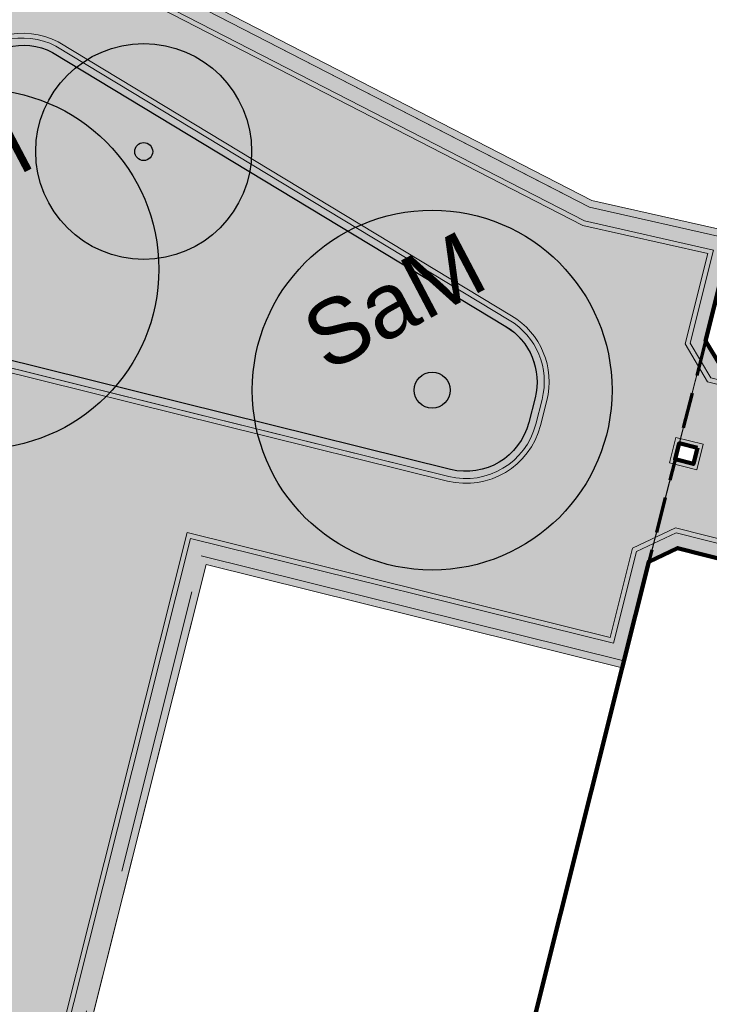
# Model space of a CAD drawing. Header units: metres. Extents: x 154038 to 155227, y 461678 to 462519.
# Tile 72 of 656: x 154363 to 154372, y 462056 to 462070. Entities that reach past the tile are written whole.
import ezdxf
from ezdxf.enums import TextEntityAlignment as Align

# ---------------------------------------------------------------- set-up
doc = ezdxf.new("R2010")
doc.units = ezdxf.units.M
doc.linetypes.add('DASHED', pattern=[0.75, 0.5, -0.25])
doc.linetypes.add('VH-OPSLUITBAND_100X200', pattern=[16, 8, -2, 4, -2])
for name, color, linetype, lineweight in [('B-GV-GR-BOOM-G', 82, 'Continuous', 25), ('B-GV-GR-BOOM-G2', 92, 'Continuous', 25), ('B-GV-GR-BOOM-S', 3, 'Continuous', 25), ('B-WE-OG-BEBOUWING-GV', 2, 'Continuous', 100), ('B-WE-OG-BEBOUWING_LUIFEL-GV', 7, 'DASHED', 70), ('N-GV-GR-BOOM-G', 200, 'Continuous', 25), ('N-GV-GR-BOOM-GV', 3, 'Continuous', 25), ('N-GV-GR-BOOM-S', 200, 'Continuous', 25), ('N-GV-GR-BOOM-T', 3, 'Continuous', 25), ('N-WE-VH-KANTOPSLUITING_OPSLUITBAND_100X200-G', 150, 'VH-OPSLUITBAND_100X200', 0), ('N-WE-VH-KANTVERHARDING_TROTTOIR-ROLLAAG-G', 62, 'Continuous', 18), ('N-WE-VH-KANTVERHARDING_TROTTOIR-STREKLAAG-G', 220, 'Continuous', 18), ('N-WE-VH-VERHARDING_STRAATBAKSTEEN-TROTTOIR-HV_DF-G', 2, 'Continuous', 18)]:
    doc.layers.add(name, color=color, linetype=linetype, lineweight=lineweight)
doc.layers.add('N-GV-GR-GROENVOORZIENING_plantvakStraat_LAAG-G', color=3, linetype='Continuous')
doc.layers.add('N-GV-GR-GROENVOORZIENING_plantvakStraat_LAAG-V', color=7, linetype='Continuous', true_color=0xcedc00)
for name, color, linetype, lineweight, true_color in [('N-WE-VH-KANTOPSLUITING_OPSLUITBAND_100X200-V', 7, 'Continuous', 5, 0xbbbcbc), ('N-WE-VH-VERHARDING_STRAATBAKSTEEN-TROTTOIR-HV_DF-V', 7, 'Continuous', 18, 0xd14124), ('N-WE-VH-VERHARDING_STRAATBAKSTEEN_Rijbaan-KV_DF-V', 7, 'Continuous', 18, 0xb33d26)]:
    doc.layers.add(name, color=color, linetype=linetype, lineweight=lineweight, true_color=true_color)
doc.styles.get("Standard").update_dxf_attribs({"font": 'arial.ttf'})

# ---------------------------------------------------------------- blocks, each defined once
blk = doc.blocks.new('*U338')
at = {"layer": 'B-GV-GR-BOOM-G', "color": 0}
blk.add_circle((-2.455635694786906e-11, 1.70530256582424e-11), 1.5, dxfattribs=at)
at = {"layer": 'B-GV-GR-BOOM-G2', "color": 0}
blk.add_circle((0, 0), 0.125, dxfattribs=at)
blk = doc.blocks.new('*U350')
at = {"layer": 'N-GV-GR-BOOM-G'}
blk.add_circle((-2.455635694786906e-11, 1.70530256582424e-11), 2.5, dxfattribs=at)
at = {"layer": 'N-GV-GR-BOOM-GV'}
blk.add_circle((0, 0), 0.25, dxfattribs=at)

msp = doc.modelspace()

# ---------------------------------------------------------------- hatches: boundary and pattern name
at = {"layer": 'N-GV-GR-GROENVOORZIENING_plantvakStraat_LAAG-V'}
h = msp.add_hatch(color=256, dxfattribs=at)
h.dxf.hatch_style = 1
edge = h.paths.add_edge_path()
edge.add_arc((154368.8666514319, 462064.4995511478), 0.8999999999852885, -14.289898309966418, 58.85174228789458, ccw=False)
edge.add_line((154369.7388047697, 462064.2774058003), (154369.6513363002, 462063.9340003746))
edge.add_arc((154368.7791829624, 462064.1561457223), 0.9000000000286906, 256.07808196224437, 345.7101016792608, ccw=False)
edge.add_line((154368.5626435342, 462063.2825836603), (154362.2845010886, 462064.8388158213))
edge.add_arc((154362.7416398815, 462066.6830023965), 1.899999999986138, 145.5746554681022, 256.07808195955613, ccw=False)
edge.add_line((154361.1743992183, 462067.75713307), (154361.8790913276, 462068.7853339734))
edge.add_arc((154362.6214684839, 462068.2765352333), 0.899999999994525, 62.780346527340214, 145.574655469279, ccw=False)
edge.add_line((154363.0331311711, 462069.0768688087), (154369.3321803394, 462065.2697997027))
at = {"layer": 'N-WE-VH-KANTOPSLUITING_OPSLUITBAND_100X200-V'}
h = msp.add_hatch(color=256, dxfattribs=at)
h.dxf.hatch_style = 1
h.paths.add_polyline_path([(154372.489, 462066.578), (154370.53, 462067.02), (154363.22, 462070.78), (154371.62, 462091.31), (154377.25, 462108.28), (154378.85, 462112.92), (154383.828, 462111.768), (154383.8523416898, 462111.8650096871), (154378.7848172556, 462113.0377272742), (154377.1552716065, 462108.3120448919), (154371.5261586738, 462091.3447186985), (154363.0927274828, 462070.7330112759), (154370.4955765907, 462066.9252530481), (154372.4669907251, 462066.480452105)])
h = msp.add_hatch(color=256, dxfattribs=at)
h.dxf.hatch_style = 1
edge = h.paths.add_edge_path(flags=16)
edge.add_arc((154368.7791829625, 462064.1561457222), 0.9000000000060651, 256.0780819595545, 345.7101016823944)
edge.add_line((154369.6513363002, 462063.9340003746), (154369.7393502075, 462064.2795472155))
edge.add_arc((154368.8731200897, 462064.5022084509), 0.8943895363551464, 345.5844168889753, 419.1183396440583)
edge.add_line((154369.3321803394, 462065.2697997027), (154363.0331311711, 462069.0768688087))
edge.add_arc((154362.6214684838, 462068.2765352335), 0.8999999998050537, 62.78034651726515, 145.5746554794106)
edge.add_line((154361.8790913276, 462068.7853339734), (154361.1743992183, 462067.75713307))
edge.add_arc((154362.7416398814, 462066.6830023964), 1.899999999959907, 145.5746554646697, 256.0780819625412)
edge.add_line((154362.2845010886, 462064.8388158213), (154368.5626435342, 462063.2825836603))
edge = h.paths.add_edge_path()
edge.add_arc((154368.7791829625, 462064.1561457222), 0.9999999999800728, 256.0780819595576, 345.7101016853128)
edge.add_line((154369.7482422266, 462063.9093175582), (154369.8362561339, 462064.2548643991))
edge.add_arc((154368.8736236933, 462064.5022523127), 0.9939124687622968, 345.5873860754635, 419.5101530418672)
edge.add_line((154369.377920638, 462065.3587256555), (154363.0788714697, 462069.1657947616))
edge.add_arc((154362.6206086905, 462068.2799387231), 0.9973693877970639, 62.64699228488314, 145.7080097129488)
edge.add_line((154361.7966049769, 462068.8418671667), (154361.0919128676, 462067.8136662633))
edge.add_arc((154362.7416398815, 462066.6830023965), 1.99999999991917, 145.5746554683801, 256.0780819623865)
edge.add_line((154362.2604411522, 462064.74175337), (154368.5385835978, 462063.185521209))
h = msp.add_hatch(color=256, dxfattribs=at)
h.dxf.hatch_style = 1
edge = h.paths.add_edge_path()
edge.add_line((154370.951, 462060.527), (154365.17, 462061.96))
edge.add_line((154365.17, 462061.96), (154357.7449153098, 462032.4632768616))
edge.add_line((154357.7449153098, 462032.4632768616), (154353.55, 462015.78))
edge.add_line((154353.55, 462015.78), (154352.2065832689, 462010.3555731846))
edge.add_arc((154353.1772577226, 462010.1151753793), 0.9999999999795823, 166.0899796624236, 256.0899883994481)
edge.add_line((154352.9368600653, 462009.1445008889), (154354.8509220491, 462008.6704634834))
edge.add_arc((154355.0913197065, 462009.6411379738), 0.9999999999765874, 256.0899883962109, 345.9153257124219)
edge.add_line((154356.0612568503, 462009.3977823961), (154357.4237432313, 462014.8282153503))
edge.add_line((154357.4237432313, 462014.8282153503), (154359.3661137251, 462014.3509720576))
edge.add_line((154359.3661137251, 462014.3509720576), (154359.3417761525, 462014.2539776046))
edge.add_line((154359.3417761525, 462014.2539776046), (154357.4965202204, 462014.7073597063))
edge.add_line((154357.4965202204, 462014.7073597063), (154356.1582505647, 462009.3734468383))
edge.add_arc((154355.0913197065, 462009.6411379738), 1.100000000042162, 256.089988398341, 345.9153257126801, ccw=False)
edge.add_line((154354.8268822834, 462008.5733960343), (154352.9128202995, 462009.0474334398))
edge.add_arc((154353.1772577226, 462010.1151753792), 1.099999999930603, 166.0899796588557, 256.0899883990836, ccw=False)
edge.add_line((154352.1095158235, 462010.3796129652), (154353.4529753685, 462015.8042126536))
edge.add_line((154353.4529753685, 462015.8042126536), (154357.647940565, 462032.4876879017))
edge.add_line((154357.647940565, 462032.4876879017), (154365.0973481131, 462062.0810354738))
edge.add_line((154365.0973481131, 462062.0810354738), (154370.9750599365, 462060.6240624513))
edge.add_line((154370.9750599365, 462060.6240624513), (154370.951, 462060.527))
at = {"layer": 'N-WE-VH-VERHARDING_STRAATBAKSTEEN-TROTTOIR-HV_DF-V'}
h = msp.add_hatch(color=256, dxfattribs=at)
h.dxf.hatch_style = 1
edge = h.paths.add_edge_path(flags=16)
edge.add_line((154362.019825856, 462061.7587969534), (154355.5298746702, 462036.0006908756))
edge.add_arc((154354.560180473, 462036.2450127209), 1.000000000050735, 256.0216881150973, 345.85823955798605, ccw=False)
edge.add_line((154354.3186258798, 462035.2746254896), (154345.5993227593, 462037.4450865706))
edge.add_arc((154345.865032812, 462038.5125125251), 1.100000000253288, 149.3039727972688, 256.0216881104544, ccw=False)
edge.add_line((154344.9191563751, 462039.0740441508), (154350.4848843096, 462048.6350691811))
edge.add_line((154350.4848843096, 462048.6350691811), (154357.8224814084, 462063.0321401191))
edge.add_arc((154358.7911601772, 462062.5109286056), 1.099999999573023, 76.07808194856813, 151.7168891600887, ccw=False)
edge.add_line((154359.0558194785, 462063.5786155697), (154361.3027970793, 462063.0216325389))
edge.add_arc((154361.0609672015, 462062.0493436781), 1.001911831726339, -16.857495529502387, 76.03268019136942, ccw=False)
h.paths.add_polyline_path([(154359.5669424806, 462070.7331091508), (154357.4101246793, 462066.4496107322), (154354.2573476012, 462060.1530144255), (154351.0833513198, 462053.8320627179), (154348.9477526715, 462049.5729195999), (154342.2677574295, 462038.3314793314), (154341.3334041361, 462036.7591014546), (154342.5837272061, 462036.2378333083), (154353.3867945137, 462033.5484990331), (154357.7449153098, 462032.4632768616), (154365.17, 462061.96), (154370.951, 462060.527), (154371.32, 462062), (154372.11, 462065.07), (154372.4646181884, 462066.4809874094), (154370.4955765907, 462066.9252530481), (154360.1873909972, 462072.2274114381)])
edge = h.paths.add_edge_path(flags=16)
edge.add_arc((154368.7791829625, 462064.1561457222), 0.9999999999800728, 256.0780819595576, 345.7101016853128)
edge.add_line((154369.7482422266, 462063.9093175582), (154369.8362561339, 462064.2548643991))
edge.add_arc((154368.8736236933, 462064.5022523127), 0.9939124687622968, 345.5873860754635, 419.5101530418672)
edge.add_line((154369.377920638, 462065.3587256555), (154363.0788714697, 462069.1657947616))
edge.add_arc((154362.6206086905, 462068.2799387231), 0.9973693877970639, 62.64699228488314, 145.7080097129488)
edge.add_line((154361.7966049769, 462068.8418671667), (154361.0919128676, 462067.8136662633))
edge.add_arc((154362.7416398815, 462066.6830023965), 1.99999999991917, 145.5746554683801, 256.0780819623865)
edge.add_line((154362.2604411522, 462064.74175337), (154368.5385835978, 462063.185521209))
h = msp.add_hatch(color=256, dxfattribs=at)
h.dxf.hatch_style = 1
h.paths.add_polyline_path([(154382.663, 462062.41), (154382.33, 462062.21), (154372.31, 462064.73), (154372.11, 462065.07), (154371.7461810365, 462063.6464547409), (154371.996, 462063.584), (154371.939, 462063.36), (154371.6891256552, 462063.4232093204), (154371.3261376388, 462062.0029153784), (154371.72, 462062.19), (154381.68, 462059.67), (154381.91, 462059.329), (154382.2551834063, 462060.7579654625), (154382.006, 462060.821), (154382.062, 462061.044), (154382.3123382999, 462060.9814154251)])
h.paths.add_polyline_path([(154380.028, 462061.32), (154380.084, 462061.543), (154380.564, 462061.422), (154380.508, 462061.199)], flags=16)
h.paths.add_polyline_path([(154378.699, 462061.655), (154378.219, 462061.776), (154378.276, 462061.999), (154378.756, 462061.878)], flags=16)
h.paths.add_polyline_path([(154375.682, 462062.416), (154375.202, 462062.537), (154375.258, 462062.76), (154375.738, 462062.639)], flags=16)
h.paths.add_polyline_path([(154373.878, 462062.871), (154373.394, 462062.994), (154373.45, 462063.217), (154373.935, 462063.094)], flags=16)
at = {"layer": 'N-WE-VH-VERHARDING_STRAATBAKSTEEN_Rijbaan-KV_DF-V'}
h = msp.add_hatch(color=256, dxfattribs=at)
h.dxf.hatch_style = 1
edge = h.paths.add_edge_path()
edge.add_line((154346.3655189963, 462123.4474894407), (154339.6690574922, 462103.1804047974))
edge.add_line((154339.6690574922, 462103.1804047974), (154331.5193567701, 462083.4356807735))
edge.add_line((154331.5193567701, 462083.4356807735), (154321.8864262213, 462064.3270959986))
edge.add_line((154321.8864262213, 462064.3270959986), (154319.064452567, 462059.5558212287))
edge.add_line((154319.064452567, 462059.5558212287), (154316.2103360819, 462061.243890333))
edge.add_arc((154313.6649621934, 462056.9402788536), 4.999999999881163, 59.39777921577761, 149.4251789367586)
edge.add_line((154309.3601339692, 462059.4835943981), (154295.4018813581, 462035.8577883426))
edge.add_arc((154299.7067095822, 462033.3144727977), 4.999999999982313, 149.425178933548, 239.2784399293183)
edge.add_line((154297.1523773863, 462029.0161723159), (154310.3450331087, 462021.1762305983))
edge.add_arc((154317.2452423, 462033.549449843), 14.16719595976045, 240.8527758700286, 248.9522969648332)
edge.add_line((154312.1571632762, 462020.327464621), (154334.4042784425, 462011.1510402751))
edge.add_arc((154336.3108423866, 462015.7732706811), 4.999999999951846, 247.5849764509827, 256.0899883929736)
edge.add_line((154335.1088540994, 462010.9198982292), (154350.5998025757, 462007.0834033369))
edge.add_arc((154349.3978142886, 462002.2300308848), 5.000000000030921, 59.37977109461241, 76.0899883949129, ccw=False)
edge.add_line((154351.944540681, 462006.5328421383), (154352.6260687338, 462006.1294627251))
edge.add_arc((154355.1727951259, 462010.4322739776), 4.999999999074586, 239.3797710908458, 256.0899883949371)
edge.add_line((154353.9708068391, 462005.5789015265), (154356.9781779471, 462004.8340984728))
edge.add_line((154356.9781779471, 462004.8340984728), (154367.5271780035, 462002.1693614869))
edge.add_line((154367.5271780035, 462002.1693614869), (154370.594703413, 462001.3944872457))
edge.add_arc((154371.8192663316, 462006.2422130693), 5.000000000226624, 255.8233322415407, 334.7988763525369)
edge.add_line((154376.3433598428, 462004.1132278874), (154378.3551998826, 462008.3883879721))
edge.add_arc((154373.8311063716, 462010.5173731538), 5.000000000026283, 334.7988763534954, 345.8749618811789)
edge.add_line((154378.6799336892, 462009.2971790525), (154401.6515090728, 462100.5820018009))
edge.add_line((154401.6515090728, 462100.5820018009), (154406.9852191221, 462099.2397882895))
edge.add_line((154406.9852191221, 462099.2397882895), (154397.3315953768, 462060.8780600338))
edge.add_line((154397.3315953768, 462060.8780600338), (154396.6527595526, 462061.0488872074))
edge.add_line((154396.6527595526, 462061.0488872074), (154394.6715745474, 462053.1760217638))
edge.add_line((154394.6715745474, 462053.1760217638), (154395.3511736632, 462053.0050023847))
edge.add_line((154395.3511736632, 462053.0050023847), (154390.2256132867, 462032.6401919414))
edge.add_line((154390.2256132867, 462032.6401919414), (154389.5467596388, 462032.8109482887))
edge.add_line((154389.5467596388, 462032.8109482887), (154388.7372010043, 462029.5939109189))
edge.add_line((154388.7372010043, 462029.5939109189), (154389.4156288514, 462029.4214625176))
edge.add_line((154389.4156288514, 462029.4214625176), (154383.7651946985, 462006.9676746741))
edge.add_line((154383.7651946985, 462006.9676746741), (154376.807218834, 461992.1819759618))
edge.add_arc((154381.331312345, 461990.0529907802), 4.999999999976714, 154.7988763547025, 166.0156035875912)
edge.add_line((154376.4795044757, 461991.2612789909), (154371.1051861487, 461969.68365288))
edge.add_line((154371.1051861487, 461969.68365288), (154363.8723419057, 461953.1420104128))
edge.add_arc((154368.4536651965, 461951.1389210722), 5.000088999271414, 156.3836358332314, 248.3411709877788)
edge.add_line((154366.60823727, 461946.491848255), (154366.6592998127, 461946.4715747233))
edge.add_line((154366.6592998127, 461946.4715747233), (154352.2416857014, 461952.1958481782))
edge.add_arc((154354.0386536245, 461956.8622859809), 5.000473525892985, 248.939130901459, 336.380420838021)
edge.add_line((154358.6202168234, 461954.8587855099), (154365.8806715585, 461971.4635736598))
edge.add_line((154365.8806715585, 461971.4635736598), (154371.1315098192, 461992.5091953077))
edge.add_arc((154366.27970195, 461993.7174835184), 4.999999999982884, 346.0156035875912, 435.8233322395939)
edge.add_line((154367.5042648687, 461998.5652093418), (154356.1296396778, 462001.438503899))
edge.add_line((154356.1296396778, 462001.438503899), (154353.1565705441, 462002.1748154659))
edge.add_arc((154351.9545822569, 461997.321443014), 4.99999999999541, 76.08998839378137, 92.77818827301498)
edge.add_line((154351.7122345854, 462002.315566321), (154350.8803402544, 462002.2858641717))
edge.add_arc((154350.6379925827, 462007.2799874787), 4.999999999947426, 256.0899883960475, 272.778188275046, ccw=False)
edge.add_line((154349.4360042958, 462002.4266150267), (154337.7325265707, 462005.3251033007))
edge.add_arc((154337.2517312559, 462003.38375432), 1.999999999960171, 76.08998839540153, 165.7499673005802)
edge.add_line((154335.3132697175, 462003.8760620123), (154335.1888994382, 462003.3863540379))
edge.add_line((154335.1888994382, 462003.3863540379), (154331.809089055, 462004.2350527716))
edge.add_line((154331.809089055, 462004.2350527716), (154332.0188515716, 462005.1214022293))
edge.add_arc((154330.0726110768, 462005.5819974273), 1.999999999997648, 346.6854067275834, 427.584976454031)
edge.add_line((154330.8352366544, 462007.4308895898), (154310.3759552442, 462015.8698735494))
edge.add_arc((154317.2452423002, 462033.5494498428), 18.96719595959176, 240.6390520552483, 248.76667882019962, ccw=False)
edge.add_line((154307.9454396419, 462017.0186243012), (154294.2962136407, 462025.129890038))
edge.add_arc((154292.7636143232, 462022.5509097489), 2.999999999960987, 59.27843992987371, 165.8531268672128)
edge.add_line((154289.8545971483, 462023.2841348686), (154287.8359008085, 462015.2751044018))
edge.add_line((154287.8359008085, 462015.2751044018), (154283.8632318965, 462016.2799413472))
edge.add_line((154283.8632318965, 462016.2799413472), (154284.9895646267, 462020.85211158))
edge.add_line((154284.9895646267, 462020.85211158), (154281.4008986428, 462022.9723146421))
edge.add_line((154281.4008986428, 462022.9723146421), (154304.5232118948, 462062.1092541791))
edge.add_arc((154313.1334630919, 462057.0210789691), 10.00129754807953, 72.70910643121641, 149.419295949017, ccw=False)
edge.add_arc((154316.7007223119, 462068.4799534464), 2.000000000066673, 252.7032232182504, 333.2466271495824)
edge.add_line((154318.4866272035, 462067.5796514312), (154327.4245828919, 462085.3096333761))
edge.add_line((154327.4245828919, 462085.3096333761), (154335.4473333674, 462104.7467881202))
edge.add_line((154335.4473333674, 462104.7467881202), (154342.0407687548, 462124.7020604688))
edge.add_line((154342.0407687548, 462124.7020604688), (154352.1387758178, 462165.04183881))
edge.add_line((154352.1387758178, 462165.04183881), (154355.7628846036, 462164.1322223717))
edge.add_line((154355.7628846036, 462164.1322223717), (154353.9603339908, 462153.7867322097))
edge.add_line((154353.9603339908, 462153.7867322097), (154346.3655189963, 462123.4474894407))
edge = h.paths.add_edge_path(flags=17)
edge.add_arc((154735.5031688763, 462271.5015979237), 4.999999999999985, 125.9385176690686, 138.150287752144, ccw=False)
edge.add_line((154732.5685849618, 462275.549834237), (154735.8470371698, 462277.9263983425))
edge.add_arc((154736.4339539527, 462277.1167510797), 1.000000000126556, 44.27258667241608, 125.93851766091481, ccw=False)
edge.add_line((154737.1499807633, 462277.8148238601), (154732.334294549, 462282.9696525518))
edge.add_arc((154731.6182677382, 462282.2715797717), 1.000000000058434, -54.06148233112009, 44.272586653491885, ccw=False)
edge.add_line((154732.2051845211, 462281.4619325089), (154729.9240080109, 462279.8082978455))
edge.add_arc((154735.7931758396, 462271.7118252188), 9.999999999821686, 125.9385176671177, 159.8812514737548)
edge.add_line((154726.4033583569, 462275.1514949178), (154712.1371545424, 462236.2067526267))
edge.add_arc((154709.3202092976, 462237.2386535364), 3.000000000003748, 249.8812514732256, 339.8812514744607, ccw=False)
edge.add_line((154708.2883083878, 462234.4217082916), (154663.7725424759, 462250.7286845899))
edge.add_line((154663.7725424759, 462250.7286845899), (154656.1079703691, 462250.0630933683))
edge.add_line((154656.1079703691, 462250.0630933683), (154584.3613417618, 462276.2290524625))
edge.add_arc((154586.0632988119, 462280.9304984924), 5.000025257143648, 159.6304989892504, 250.09938210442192, ccw=False)
edge.add_line((154581.3759381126, 462282.6708726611), (154586.6440892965, 462297.0625800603))
edge.add_line((154586.6440892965, 462297.0625800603), (154545.8382322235, 462312.2135262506))
edge.add_line((154545.8382322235, 462312.2135262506), (154543.9238186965, 462307.0574598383))
edge.add_line((154543.9238186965, 462307.0574598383), (154578.6714521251, 462294.1558922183))
edge.add_arc((154577.6272265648, 462291.3434923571), 3.000000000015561, -20.21334639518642, 69.63036995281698, ccw=False)
edge.add_line((154580.442464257, 462290.3069419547), (154576.1003610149, 462278.5139286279))
edge.add_arc((154571.4082981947, 462280.2415126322), 5.000000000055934, 301.49318088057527, 339.7866536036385, ccw=False)
edge.add_arc((154579.2442544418, 462267.4509774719), 9.999999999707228, 121.4931808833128, 159.6303699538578)
edge.add_line((154569.869588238, 462270.9317293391), (154560.0751634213, 462244.5540653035))
edge.add_arc((154557.2717091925, 462245.6220748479), 2.999999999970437, 249.9106884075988, 339.14506041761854, ccw=False)
edge.add_line((154556.2412556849, 462242.8045998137), (154537.0470548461, 462249.8246199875))
edge.add_arc((154536.360085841, 462247.9463032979), 2.000000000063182, 69.9106884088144, 159.7067651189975)
edge.add_line((154534.484226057, 462248.6399531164), (154518.7866293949, 462206.1884314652))
edge.add_line((154518.7866293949, 462206.1884314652), (154517.1266457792, 462201.6684760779))
edge.add_line((154517.1266457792, 462201.6684760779), (154504.0308506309, 462166.2479160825))
edge.add_line((154504.0308506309, 462166.2479160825), (154508.5329932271, 462164.5833704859))
edge.add_line((154508.5329932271, 462164.5833704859), (154521.6305956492, 462200.0088186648))
edge.add_line((154521.6305956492, 462200.0088186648), (154523.2905399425, 462204.5286669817))
edge.add_line((154523.2905399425, 462204.5286669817), (154536.2906664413, 462239.6853322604))
edge.add_arc((154540.9803159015, 462237.9512077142), 5.000000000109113, 69.91068840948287, 159.706765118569, ccw=False)
edge.add_line((154542.6977384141, 462242.6469994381), (154554.4056087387, 462238.3650037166))
edge.add_arc((154557.1538001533, 462245.8775869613), 7.999466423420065, 249.90688527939, 339.6332798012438)
edge.add_line((154564.6531743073, 462243.093552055), (154574.4386699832, 462269.447448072))
edge.add_arc((154579.1259759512, 462267.7069990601), 5.000000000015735, 69.96311292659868, 159.6294766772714, ccw=False)
edge.add_line((154580.8391011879, 462272.4043602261), (154655.4630948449, 462245.1890275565))
edge.add_line((154655.4630948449, 462245.1890275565), (154663.1240823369, 462245.8543074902))
edge.add_line((154663.1240823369, 462245.8543074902), (154713.9613245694, 462227.2316535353))
edge.add_line((154713.9613245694, 462227.2316535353), (154727.5885351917, 462264.4320337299))
edge.add_arc((154730.4054804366, 462263.4001328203), 2.999999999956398, 69.882642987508, 159.8812514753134, ccw=False)
edge.add_line((154731.4373129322, 462266.2171031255), (154749.540967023, 462259.5858871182))
edge.add_line((154749.540967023, 462259.5858871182), (154751.0397480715, 462263.6249638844))
edge.add_line((154751.0397480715, 462263.6249638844), (154734.4045412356, 462269.7183000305))
edge.add_arc((154736.1283149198, 462274.4117704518), 5.000006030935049, 197.6182283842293, 249.83320066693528, ccw=False)
edge.add_arc((154733.2690260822, 462273.5037486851), 2.000000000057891, 138.1345799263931, 197.6182116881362, ccw=False)
edge.add_line((154731.7795971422, 462274.8385151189), (154731.7786818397, 462274.8374930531))
edge = h.paths.add_edge_path(flags=0)
edge.add_arc((154536.360085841, 462247.9463032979), 2.000000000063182, 69.9106884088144, 159.7067651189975, ccw=False)
edge.add_arc((154536.360085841, 462247.9463032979), 2.000000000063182, 69.9106884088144, 159.7067651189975)
edge = h.paths.add_edge_path(flags=0)
edge.add_arc((154735.7931758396, 462271.7118252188), 9.999999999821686, 125.93851766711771, 159.8812514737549, ccw=False)
edge.add_arc((154735.7931758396, 462271.7118252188), 9.999999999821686, 125.9385176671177, 159.8812514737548)
edge = h.paths.add_edge_path(flags=17)
edge.add_arc((154735.5031688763, 462271.5015979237), 4.999999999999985, 125.9385176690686, 138.150287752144)
edge.add_line((154731.7795971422, 462274.8385151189), (154731.7786818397, 462274.8374930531))
edge.add_arc((154733.2690260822, 462273.5037486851), 2.000000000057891, 138.134579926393, 197.6182116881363)
edge.add_arc((154736.1283149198, 462274.4117704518), 5.000006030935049, 197.6182283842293, 249.8332006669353)
edge.add_line((154751.0397480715, 462263.6249638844), (154734.4045412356, 462269.7183000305))
edge.add_line((154749.540967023, 462259.5858871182), (154751.0397480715, 462263.6249638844))
edge.add_line((154731.4373129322, 462266.2171031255), (154749.540967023, 462259.5858871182))
edge.add_arc((154730.4054804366, 462263.4001328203), 2.999999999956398, 69.88264298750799, 159.8812514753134)
edge.add_line((154713.9613245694, 462227.2316535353), (154727.5885351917, 462264.4320337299))
edge.add_line((154663.1240823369, 462245.8543074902), (154713.9613245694, 462227.2316535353))
edge.add_line((154655.4630948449, 462245.1890275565), (154663.1240823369, 462245.8543074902))
edge.add_line((154580.8391011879, 462272.4043602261), (154655.4630948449, 462245.1890275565))
edge.add_arc((154579.1259759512, 462267.7069990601), 5.000000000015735, 69.96311292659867, 159.6294766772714)
edge.add_line((154564.6531743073, 462243.093552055), (154574.4386699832, 462269.447448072))
edge.add_arc((154557.1538001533, 462245.8775869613), 7.999466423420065, 249.90688527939, 339.6332798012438)
edge.add_line((154542.6977384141, 462242.6469994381), (154554.4056087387, 462238.3650037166))
edge.add_arc((154540.9803159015, 462237.9512077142), 5.000000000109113, 69.9106884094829, 159.706765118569)
edge.add_line((154523.2905399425, 462204.5286669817), (154536.2906664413, 462239.6853322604))
edge.add_line((154521.6305956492, 462200.0088186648), (154523.2905399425, 462204.5286669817))
edge.add_line((154508.5329932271, 462164.5833704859), (154521.6305956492, 462200.0088186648))
edge.add_line((154504.0308506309, 462166.2479160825), (154508.5329932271, 462164.5833704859))
edge.add_line((154517.1266457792, 462201.6684760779), (154504.0308506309, 462166.2479160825))
edge.add_line((154518.7866293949, 462206.1884314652), (154517.1266457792, 462201.6684760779))
edge.add_line((154534.484226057, 462248.6399531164), (154518.7866293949, 462206.1884314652))
edge.add_arc((154536.360085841, 462247.9463032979), 2.000000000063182, 69.9106884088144, 159.7067651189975)
edge.add_line((154556.2412556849, 462242.8045998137), (154537.0470548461, 462249.8246199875))
edge.add_arc((154557.2717091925, 462245.6220748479), 2.999999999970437, 249.9106884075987, 339.1450604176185)
edge.add_line((154569.869588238, 462270.9317293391), (154560.0751634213, 462244.5540653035))
edge.add_arc((154579.2442544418, 462267.4509774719), 9.999999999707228, 121.4931808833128, 159.6303699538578)
edge.add_arc((154571.4082981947, 462280.2415126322), 5.000000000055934, 301.4931808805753, 339.7866536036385)
edge.add_line((154580.442464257, 462290.3069419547), (154576.1003610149, 462278.5139286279))
edge.add_arc((154577.6272265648, 462291.3434923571), 3.000000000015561, 339.7866536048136, 429.6303699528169)
edge.add_line((154543.9238186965, 462307.0574598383), (154578.6714521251, 462294.1558922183))
edge.add_line((154545.8382322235, 462312.2135262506), (154543.9238186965, 462307.0574598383))
edge.add_line((154586.6440892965, 462297.0625800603), (154545.8382322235, 462312.2135262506))
edge.add_line((154581.3759381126, 462282.6708726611), (154586.6440892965, 462297.0625800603))
edge.add_arc((154586.0632988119, 462280.9304984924), 5.000025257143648, 159.6304989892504, 250.0993821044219)
edge.add_line((154656.1079703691, 462250.0630933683), (154584.3613417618, 462276.2290524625))
edge.add_line((154663.7725424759, 462250.7286845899), (154656.1079703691, 462250.0630933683))
edge.add_line((154708.2883083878, 462234.4217082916), (154663.7725424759, 462250.7286845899))
edge.add_arc((154709.3202092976, 462237.2386535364), 3.000000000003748, 249.8812514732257, 339.8812514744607)
edge.add_line((154726.4033583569, 462275.1514949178), (154712.1371545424, 462236.2067526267))
edge.add_arc((154735.7931758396, 462271.7118252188), 9.999999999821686, 125.9385176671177, 159.8812514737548)
edge.add_line((154732.2051845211, 462281.4619325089), (154729.9240080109, 462279.8082978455))
edge.add_arc((154731.6182677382, 462282.2715797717), 1.000000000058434, 305.9385176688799, 404.2725866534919)
edge.add_line((154732.334294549, 462282.9696525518), (154737.1499807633, 462277.8148238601))
edge.add_arc((154736.4339539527, 462277.1167510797), 1.000000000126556, 44.27258667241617, 125.9385176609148)
edge.add_line((154735.8470371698, 462277.9263983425), (154732.5685849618, 462275.549834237))
edge = h.paths.add_edge_path(flags=0)
edge.add_arc((154736.1283149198, 462274.4117704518), 5.000006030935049, 197.6182283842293, 249.8332006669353)
edge.add_arc((154736.1283149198, 462274.4117704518), 5.000006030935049, 197.6182283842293, 249.8332006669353)
edge = h.paths.add_edge_path(flags=0)
edge.add_arc((154733.2690260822, 462273.5037486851), 2.000000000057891, 138.134579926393, 197.6182116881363)
edge.add_arc((154733.2690260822, 462273.5037486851), 2.000000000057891, 138.134579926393, 197.6182116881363)
edge = h.paths.add_edge_path(flags=0)
edge.add_line((154731.7795971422, 462274.8385151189), (154731.7786818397, 462274.8374930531))
edge.add_line((154731.7795971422, 462274.8385151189), (154731.7786818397, 462274.8374930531))
edge = h.paths.add_edge_path(flags=0)
edge.add_arc((154735.5031688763, 462271.5015979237), 4.999999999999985, 125.9385176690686, 138.150287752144)
edge.add_arc((154735.5031688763, 462271.5015979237), 4.999999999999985, 125.9385176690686, 138.150287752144)
edge = h.paths.add_edge_path(flags=0)
edge.add_line((154732.2051845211, 462281.4619325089), (154729.9240080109, 462279.8082978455))
edge.add_line((154732.2051845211, 462281.4619325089), (154729.9240080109, 462279.8082978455))
edge = h.paths.add_edge_path(flags=0)
edge.add_arc((154731.6182677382, 462282.2715797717), 1.000000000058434, 305.9385176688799, 404.2725866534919)
edge.add_arc((154731.6182677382, 462282.2715797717), 1.000000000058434, 305.9385176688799, 404.2725866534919)
edge = h.paths.add_edge_path(flags=0)
edge.add_line((154737.1499807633, 462277.8148238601), (154732.334294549, 462282.9696525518))
edge.add_line((154737.1499807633, 462277.8148238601), (154732.334294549, 462282.9696525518))
edge = h.paths.add_edge_path(flags=0)
edge.add_arc((154736.4339539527, 462277.1167510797), 1.000000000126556, 44.27258667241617, 125.9385176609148)
edge.add_arc((154736.4339539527, 462277.1167510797), 1.000000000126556, 44.27258667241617, 125.9385176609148)
edge = h.paths.add_edge_path(flags=0)
edge.add_line((154732.5685849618, 462275.549834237), (154735.8470371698, 462277.9263983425))
edge.add_line((154732.5685849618, 462275.549834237), (154735.8470371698, 462277.9263983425))
edge = h.paths.add_edge_path(flags=0)
edge.add_line((154556.2412556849, 462242.8045998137), (154537.0470548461, 462249.8246199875))
edge.add_line((154556.2412556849, 462242.8045998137), (154537.0470548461, 462249.8246199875))
edge = h.paths.add_edge_path(flags=0)
edge.add_arc((154557.2717091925, 462245.6220748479), 2.999999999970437, 249.9106884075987, 339.1450604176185)
edge.add_arc((154557.2717091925, 462245.6220748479), 2.999999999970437, 249.9106884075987, 339.1450604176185)
edge = h.paths.add_edge_path(flags=0)
edge.add_line((154569.869588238, 462270.9317293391), (154560.0751634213, 462244.5540653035))
edge.add_line((154569.869588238, 462270.9317293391), (154560.0751634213, 462244.5540653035))
edge = h.paths.add_edge_path(flags=0)
edge.add_arc((154579.2442544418, 462267.4509774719), 9.999999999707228, 121.4931808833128, 159.6303699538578)
edge.add_arc((154579.2442544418, 462267.4509774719), 9.999999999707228, 121.4931808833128, 159.6303699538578)
edge = h.paths.add_edge_path(flags=0)
edge.add_arc((154571.4082981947, 462280.2415126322), 5.000000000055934, 301.4931808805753, 339.7866536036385)
edge.add_arc((154571.4082981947, 462280.2415126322), 5.000000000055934, 301.4931808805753, 339.7866536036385)
edge = h.paths.add_edge_path(flags=0)
edge.add_line((154580.442464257, 462290.3069419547), (154576.1003610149, 462278.5139286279))
edge.add_line((154580.442464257, 462290.3069419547), (154576.1003610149, 462278.5139286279))
edge = h.paths.add_edge_path(flags=0)
edge.add_arc((154577.6272265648, 462291.3434923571), 3.000000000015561, 339.7866536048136, 429.6303699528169)
edge.add_arc((154577.6272265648, 462291.3434923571), 3.000000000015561, 339.7866536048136, 429.6303699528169)
edge = h.paths.add_edge_path(flags=0)
edge.add_line((154543.9238186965, 462307.0574598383), (154578.6714521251, 462294.1558922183))
edge.add_line((154543.9238186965, 462307.0574598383), (154578.6714521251, 462294.1558922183))
edge = h.paths.add_edge_path(flags=0)
edge.add_line((154545.8382322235, 462312.2135262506), (154543.9238186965, 462307.0574598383))
edge.add_line((154545.8382322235, 462312.2135262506), (154543.9238186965, 462307.0574598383))
edge = h.paths.add_edge_path(flags=0)
edge.add_line((154586.6440892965, 462297.0625800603), (154545.8382322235, 462312.2135262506))
edge.add_line((154586.6440892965, 462297.0625800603), (154545.8382322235, 462312.2135262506))
edge = h.paths.add_edge_path(flags=0)
edge.add_line((154581.3759381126, 462282.6708726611), (154586.6440892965, 462297.0625800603))
edge.add_line((154581.3759381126, 462282.6708726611), (154586.6440892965, 462297.0625800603))
edge = h.paths.add_edge_path(flags=0)
edge.add_arc((154586.0632988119, 462280.9304984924), 5.000025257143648, 159.6304989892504, 250.0993821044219)
edge.add_arc((154586.0632988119, 462280.9304984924), 5.000025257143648, 159.6304989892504, 250.0993821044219)
edge = h.paths.add_edge_path(flags=0)
edge.add_line((154656.1079703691, 462250.0630933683), (154584.3613417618, 462276.2290524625))
edge.add_line((154656.1079703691, 462250.0630933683), (154584.3613417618, 462276.2290524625))
edge = h.paths.add_edge_path(flags=0)
edge.add_line((154663.7725424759, 462250.7286845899), (154656.1079703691, 462250.0630933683))
edge.add_line((154663.7725424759, 462250.7286845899), (154656.1079703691, 462250.0630933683))
edge = h.paths.add_edge_path(flags=0)
edge.add_line((154708.2883083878, 462234.4217082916), (154663.7725424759, 462250.7286845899))
edge.add_line((154708.2883083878, 462234.4217082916), (154663.7725424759, 462250.7286845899))
edge = h.paths.add_edge_path(flags=0)
edge.add_arc((154709.3202092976, 462237.2386535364), 3.000000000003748, 249.8812514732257, 339.8812514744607)
edge.add_arc((154709.3202092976, 462237.2386535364), 3.000000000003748, 249.8812514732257, 339.8812514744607)
edge = h.paths.add_edge_path(flags=0)
edge.add_line((154726.4033583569, 462275.1514949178), (154712.1371545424, 462236.2067526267))
edge.add_line((154726.4033583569, 462275.1514949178), (154712.1371545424, 462236.2067526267))
edge = h.paths.add_edge_path(flags=0)
edge.add_line((154751.0397480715, 462263.6249638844), (154734.4045412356, 462269.7183000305))
edge.add_line((154751.0397480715, 462263.6249638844), (154734.4045412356, 462269.7183000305))
edge = h.paths.add_edge_path(flags=0)
edge.add_line((154749.540967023, 462259.5858871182), (154751.0397480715, 462263.6249638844))
edge.add_line((154749.540967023, 462259.5858871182), (154751.0397480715, 462263.6249638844))
edge = h.paths.add_edge_path(flags=0)
edge.add_line((154731.4373129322, 462266.2171031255), (154749.540967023, 462259.5858871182))
edge.add_line((154731.4373129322, 462266.2171031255), (154749.540967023, 462259.5858871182))
edge = h.paths.add_edge_path(flags=0)
edge.add_arc((154730.4054804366, 462263.4001328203), 2.999999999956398, 69.88264298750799, 159.8812514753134)
edge.add_arc((154730.4054804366, 462263.4001328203), 2.999999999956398, 69.88264298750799, 159.8812514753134)
edge = h.paths.add_edge_path(flags=0)
edge.add_line((154713.9613245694, 462227.2316535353), (154727.5885351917, 462264.4320337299))
edge.add_line((154713.9613245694, 462227.2316535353), (154727.5885351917, 462264.4320337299))
edge = h.paths.add_edge_path(flags=0)
edge.add_line((154663.1240823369, 462245.8543074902), (154713.9613245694, 462227.2316535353))
edge.add_line((154663.1240823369, 462245.8543074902), (154713.9613245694, 462227.2316535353))
edge = h.paths.add_edge_path(flags=0)
edge.add_line((154655.4630948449, 462245.1890275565), (154663.1240823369, 462245.8543074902))
edge.add_line((154655.4630948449, 462245.1890275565), (154663.1240823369, 462245.8543074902))
edge = h.paths.add_edge_path(flags=0)
edge.add_line((154580.8391011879, 462272.4043602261), (154655.4630948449, 462245.1890275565))
edge.add_line((154580.8391011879, 462272.4043602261), (154655.4630948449, 462245.1890275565))
edge = h.paths.add_edge_path(flags=0)
edge.add_arc((154579.1259759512, 462267.7069990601), 5.000000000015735, 69.96311292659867, 159.6294766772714)
edge.add_arc((154579.1259759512, 462267.7069990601), 5.000000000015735, 69.96311292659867, 159.6294766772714)
edge = h.paths.add_edge_path(flags=0)
edge.add_line((154564.6531743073, 462243.093552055), (154574.4386699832, 462269.447448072))
edge.add_line((154564.6531743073, 462243.093552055), (154574.4386699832, 462269.447448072))
edge = h.paths.add_edge_path(flags=0)
edge.add_arc((154557.1538001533, 462245.8775869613), 7.999466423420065, 249.90688527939, 339.6332798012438)
edge.add_arc((154557.1538001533, 462245.8775869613), 7.999466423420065, 249.90688527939, 339.6332798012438)
edge = h.paths.add_edge_path(flags=0)
edge.add_line((154542.6977384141, 462242.6469994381), (154554.4056087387, 462238.3650037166))
edge.add_line((154542.6977384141, 462242.6469994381), (154554.4056087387, 462238.3650037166))
edge = h.paths.add_edge_path(flags=0)
edge.add_arc((154540.9803159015, 462237.9512077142), 5.000000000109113, 69.9106884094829, 159.706765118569)
edge.add_arc((154540.9803159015, 462237.9512077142), 5.000000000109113, 69.9106884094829, 159.706765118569)
edge = h.paths.add_edge_path(flags=0)
edge.add_line((154523.2905399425, 462204.5286669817), (154536.2906664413, 462239.6853322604))
edge.add_line((154523.2905399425, 462204.5286669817), (154536.2906664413, 462239.6853322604))
edge = h.paths.add_edge_path(flags=0)
edge.add_line((154521.6305956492, 462200.0088186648), (154523.2905399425, 462204.5286669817))
edge.add_line((154521.6305956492, 462200.0088186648), (154523.2905399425, 462204.5286669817))
edge = h.paths.add_edge_path(flags=0)
edge.add_line((154508.5329932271, 462164.5833704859), (154521.6305956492, 462200.0088186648))
edge.add_line((154508.5329932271, 462164.5833704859), (154521.6305956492, 462200.0088186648))
edge = h.paths.add_edge_path(flags=0)
edge.add_line((154504.0308506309, 462166.2479160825), (154508.5329932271, 462164.5833704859))
edge.add_line((154504.0308506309, 462166.2479160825), (154508.5329932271, 462164.5833704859))
edge = h.paths.add_edge_path(flags=0)
edge.add_line((154517.1266457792, 462201.6684760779), (154504.0308506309, 462166.2479160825))
edge.add_line((154517.1266457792, 462201.6684760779), (154504.0308506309, 462166.2479160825))
edge = h.paths.add_edge_path(flags=0)
edge.add_line((154518.7866293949, 462206.1884314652), (154517.1266457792, 462201.6684760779))
edge.add_line((154518.7866293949, 462206.1884314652), (154517.1266457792, 462201.6684760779))
edge = h.paths.add_edge_path(flags=0)
edge.add_line((154534.484226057, 462248.6399531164), (154518.7866293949, 462206.1884314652))
edge.add_line((154534.484226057, 462248.6399531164), (154518.7866293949, 462206.1884314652))
edge = h.paths.add_edge_path(flags=17)
edge.add_line((154302.5191957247, 462047.9045891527), (154309.3601339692, 462059.4835943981))
edge.add_arc((154313.6649621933, 462056.9402788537), 4.999999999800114, 59.39777921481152, 149.4251789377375, ccw=False)
edge.add_line((154316.2103360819, 462061.243890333), (154319.064452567, 462059.5558212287))

# ---------------------------------------------------------------- linework, layer by layer
at = {"layer": 'B-WE-OG-BEBOUWING-GV'}
for points in [[(154382.663, 462062.41), (154383.1083230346, 462064.1820118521), (154392.884, 462103.081), (154393.283, 462104.665), (154397.595, 462121.838), (154397.301, 462122.349), (154387.53, 462124.79), (154387.032, 462124.537), (154383.828, 462111.768), (154372.489, 462066.578), (154372.11, 462065.07), (154372.31, 462064.73), (154382.33, 462062.21)], [(154382.663, 462062.41), (154383.1083230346, 462064.1820118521), (154392.884, 462103.081), (154393.283, 462104.665), (154397.595, 462121.838), (154397.301, 462122.349), (154387.53, 462124.79), (154387.032, 462124.537), (154383.85234152, 462111.8650097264), (154372.4646181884, 462066.4809874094), (154372.11, 462065.07), (154372.31, 462064.73), (154382.33, 462062.21)], [(154371.996, 462063.584), (154371.939, 462063.36), (154371.686, 462063.424), (154371.744, 462063.647)], [(154381.91, 462059.329), (154381.68, 462059.67), (154371.72, 462062.19), (154371.32, 462062), (154370.951, 462060.527), (154359.366, 462014.351), (154357.76, 462007.95), (154357.96, 462007.55), (154367.9, 462005.04), (154368.31, 462005.283), (154369.555, 462010.23), (154369.939, 462011.756), (154371.117, 462016.438), (154381.5503166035, 462057.8996309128)], [(154381.91, 462059.329), (154381.68, 462059.67), (154371.72, 462062.19), (154371.32, 462062), (154370.951, 462060.527), (154359.366, 462014.351), (154357.76, 462007.95), (154357.96, 462007.55), (154367.9, 462005.04), (154368.31, 462005.283), (154369.555, 462010.23), (154369.939, 462011.756), (154371.117, 462016.438), (154381.5503166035, 462057.8996309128)]]:
    msp.add_lwpolyline(points, close=True, dxfattribs=at)
at = {"layer": 'B-WE-OG-BEBOUWING_LUIFEL-GV'}
msp.add_lwpolyline([(154372.11, 462065.07), (154371.32, 462062)], dxfattribs=at)
at = {"layer": 'N-GV-GR-GROENVOORZIENING_plantvakStraat_LAAG-G'}
msp.add_lwpolyline([(154369.3321803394, 462065.2697997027, -0.3304359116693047), (154369.7388047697, 462064.2774058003), (154369.6513363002, 462063.9340003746, -0.4123337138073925), (154368.5626435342, 462063.2825836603), (154362.2845010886, 462064.8388158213, -0.5233621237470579), (154361.1743992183, 462067.75713307), (154361.8790913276, 462068.7853339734, -0.3778401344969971), (154363.0331311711, 462069.0768688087)], format="xyb", close=True, dxfattribs=at)
at = {"layer": 'N-WE-VH-KANTOPSLUITING_OPSLUITBAND_100X200-G'}
msp.add_lwpolyline([(154372.489, 462066.578), (154370.53, 462067.02), (154363.22, 462070.78), (154371.62, 462091.31), (154377.25, 462108.28), (154378.85, 462112.92), (154383.828, 462111.768), (154383.8523416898, 462111.8650096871), (154378.7848172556, 462113.0377272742), (154377.1552716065, 462108.3120448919), (154371.5261586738, 462091.3447186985), (154363.0927274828, 462070.7330112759), (154370.4955765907, 462066.9252530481), (154372.4669907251, 462066.480452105)], close=True, dxfattribs=at)
for points in [[(154368.5385835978, 462063.185521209, 0.4123337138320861), (154369.7482422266, 462063.9093175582), (154369.8362561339, 462064.2548643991, 0.3342206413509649), (154369.377920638, 462065.3587256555), (154363.0788714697, 462069.1657947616, 0.3791705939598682), (154361.7966049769, 462068.8418671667), (154361.0919128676, 462067.8136662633, 0.5233621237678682), (154362.2604411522, 462064.74175337), (154362.2604411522, 462064.74175337)], [(154368.5626435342, 462063.2825836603, 0.4123337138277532), (154369.6513363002, 462063.9340003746), (154369.7393502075, 462064.2795472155, 0.3323355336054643), (154369.3321803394, 462065.2697997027), (154363.0331311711, 462069.0768688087, 0.3778401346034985), (154361.8790913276, 462068.7853339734), (154361.1743992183, 462067.75713307, 0.5233621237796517), (154362.2845010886, 462064.8388158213)], [(154370.951, 462060.527), (154365.17, 462061.96), (154357.7449153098, 462032.4632768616), (154353.55, 462015.78), (154352.2065832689, 462010.3555731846, 0.4142136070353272), (154352.9368600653, 462009.1445008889), (154354.8509220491, 462008.6704634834, 0.413320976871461), (154356.0612568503, 462009.3977823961), (154357.4237432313, 462014.8282153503), (154359.3661137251, 462014.3509720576), (154359.3417761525, 462014.2539776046), (154357.4965202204, 462014.7073597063), (154356.1582505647, 462009.3734468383, -0.4133209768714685), (154354.8268822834, 462008.5733960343), (154352.9128202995, 462009.0474334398, -0.4142136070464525), (154352.1095158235, 462010.3796129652), (154353.4529753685, 462015.8042126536), (154357.647940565, 462032.4876879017), (154365.0973481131, 462062.0810354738), (154370.9750599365, 462060.6240624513)]]:
    msp.add_lwpolyline(points, format="xyb", close=True, dxfattribs=at)
at = {"layer": 'N-WE-VH-KANTVERHARDING_TROTTOIR-ROLLAAG-G'}
msp.add_lwpolyline([(154393.655823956, 462100.4079590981), (154383.973309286, 462061.874525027), (154382.6947910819, 462062.195793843), (154382.3617707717, 462061.9957816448), (154372.1800495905, 462064.5564540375), (154371.8960519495, 462065.0392500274), (154372.2207010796, 462066.3309937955), (154370.4267297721, 462066.7357591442), (154362.8381824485, 462070.6390338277), (154371.3384760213, 462091.4141560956), (154376.9658148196, 462108.3761346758), (154378.6544517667, 462113.2731818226), (154383.7061414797, 462112.1041286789), (154386.8601869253, 462124.6740432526), (154387.5059995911, 462125.0021368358), (154397.4314492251, 462122.5233142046), (154397.7270450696, 462122.0095404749), (154399.0020762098, 462121.6930407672)], close=True, dxfattribs=at)
msp.add_lwpolyline([(154359.0987667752, 462014.1077369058), (154357.6420741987, 462014.4656484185), (154356.3522379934, 462009.3247757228, -0.4133209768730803), (154354.7788027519, 462008.3792611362), (154352.8647407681, 462008.8532985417, -0.4142136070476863), (154351.9153809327, 462010.4276925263), (154353.2589261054, 462015.8526379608), (154357.4539781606, 462032.5364586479), (154364.9520443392, 462062.3231064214), (154370.8297748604, 462060.8661287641), (154371.1489308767, 462062.1401580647), (154371.6992397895, 462062.4015547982), (154381.8031005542, 462059.8451562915), (154382.0329963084, 462059.5043108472), (154383.2979827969, 462059.18644231), (154369.6190194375, 462004.7477219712), (154368.3411191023, 462005.0689552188), (154367.9310112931, 462004.8258913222), (154357.8221242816, 462007.3785378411), (154357.5479845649, 462007.9268172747)], format="xyb", close=True, dxfattribs=at)
at = {"layer": 'N-WE-VH-KANTVERHARDING_TROTTOIR-STREKLAAG-G'}
for points in [[(154393.7205129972, 462100.3917043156), (154384.0217434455, 462061.7935808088), (154382.7053934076, 462062.1243560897), (154382.3723663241, 462061.9243398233), (154372.136711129, 462064.4985764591), (154371.8247002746, 462065.0289949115), (154372.1393547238, 462066.2809709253), (154370.4037693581, 462066.6725629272), (154362.7532916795, 462070.6076923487), (154371.2758838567, 462091.4373134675), (154376.9026309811, 462108.3975086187), (154378.6109748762, 462113.3517059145), (154383.6573837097, 462112.1838748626), (154386.8028872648, 462124.7197471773), (154387.4979954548, 462125.0728844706), (154397.4751221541, 462122.5811557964), (154397.7706899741, 462122.067430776), (154399.0830604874, 462121.741662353)], [(154371.6949582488, 462063.7280132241), (154372.0771578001, 462063.6324633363), (154371.9872146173, 462063.2790024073), (154371.6086241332, 462063.3747723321)]]:
    msp.add_lwpolyline(points, close=True, dxfattribs=at)
for points in [[(154368.5225356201, 462063.1207805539, 0.4123337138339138), (154369.8128784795, 462063.8928541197), (154369.9008750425, 462064.2383328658, 0.3340995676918), (154369.4120988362, 462065.4160046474), (154363.1115116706, 462069.2240033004, 0.3797529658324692), (154361.7415434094, 462068.8795118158), (154361.0368944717, 462067.8513739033, 0.5233621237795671), (154362.2443931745, 462064.677012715)], [(154359.0177605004, 462014.0589564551), (154357.6906164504, 462014.385037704), (154356.4169328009, 462009.3085439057, -0.4133209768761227), (154354.7627682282, 462008.3145171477), (154352.8487062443, 462008.7885545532, -0.4142136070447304), (154351.8506369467, 462010.4437270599), (154353.1942106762, 462015.8687878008), (154357.3892916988, 462032.5527236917), (154364.9035855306, 462062.4038370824), (154370.7812421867, 462060.9468777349), (154371.091879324, 462062.1869007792), (154371.6923162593, 462062.4721083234), (154381.844154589, 462059.9035709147), (154382.0740155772, 462059.5627770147), (154383.3789263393, 462059.2348762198), (154369.667452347, 462004.6667720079), (154368.3514973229, 462004.9975712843), (154367.9413535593, 462004.7544860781), (154357.7761427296, 462007.3213552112), (154357.4772774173, 462007.9190858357)]]:
    msp.add_lwpolyline(points, format="xyb", close=True, dxfattribs=at)
at = {"layer": 'N-WE-VH-VERHARDING_STRAATBAKSTEEN-TROTTOIR-HV_DF-G'}
for points in [[(154359.5669424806, 462070.7331091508), (154357.4101246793, 462066.4496107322), (154354.2573476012, 462060.1530144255), (154351.0833513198, 462053.8320627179), (154348.9477526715, 462049.5729195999), (154342.2677574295, 462038.3314793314), (154341.3334041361, 462036.7591014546), (154342.5837272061, 462036.2378333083), (154353.3867945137, 462033.5484990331), (154357.7449153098, 462032.4632768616), (154365.17, 462061.96), (154370.951, 462060.527), (154371.32, 462062), (154372.11, 462065.07), (154372.4646181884, 462066.4809874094), (154370.4955765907, 462066.9252530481), (154360.1873909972, 462072.2274114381)], [(154382.663, 462062.41), (154382.33, 462062.21), (154372.31, 462064.73), (154372.11, 462065.07), (154371.7461810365, 462063.6464547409), (154371.996, 462063.584), (154371.939, 462063.36), (154371.6891256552, 462063.4232093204), (154371.3261376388, 462062.0029153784), (154371.72, 462062.19), (154381.68, 462059.67), (154381.91, 462059.329), (154382.2551834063, 462060.7579654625), (154382.006, 462060.821), (154382.062, 462061.044), (154382.3123382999, 462060.9814154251)]]:
    msp.add_lwpolyline(points, close=True, dxfattribs=at)
msp.add_lwpolyline([(154368.5385835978, 462063.185521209, 0.4123337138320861), (154369.7482422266, 462063.9093175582), (154369.8362561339, 462064.2548643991, 0.3342206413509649), (154369.377920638, 462065.3587256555), (154363.0788714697, 462069.1657947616, 0.3791705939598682), (154361.7966049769, 462068.8418671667), (154361.0919128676, 462067.8136662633, 0.5233621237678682), (154362.2604411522, 462064.74175337), (154362.2604411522, 462064.74175337)], format="xyb", close=True, dxfattribs=at)

# ---------------------------------------------------------------- block references
at = {"layer": 'B-GV-GR-BOOM-S'}
msp.add_blockref('*U338', (154364.2999995, 462067.700001), dxfattribs=at)
at = {"layer": 'N-GV-GR-BOOM-S'}
ref = msp.add_blockref('*U350', (154362.0105506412, 462066.0652786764), dxfattribs=dict(at, rotation=27.75171258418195))
ref.add_attrib('SOORT', 'SaM', dxfattribs={"layer": 'N-GV-GR-BOOM-T', "ltscale": 0.1, "height": 0.8999999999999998, "rotation": 27.75171258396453}).set_placement((154361.4791297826, 462067.3069878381), align=Align.MIDDLE_CENTER)
ref = msp.add_blockref('*U350', (154368.3090037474, 462064.3844781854), dxfattribs=dict(at, rotation=27.75171258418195))
ref.add_attrib('SOORT', 'SaM', dxfattribs={"layer": 'N-GV-GR-BOOM-T', "ltscale": 0.1, "height": 0.8999999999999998, "rotation": 27.75171258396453}).set_placement((154367.7775828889, 462065.6261873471), align=Align.MIDDLE_CENTER)

doc.saveas('drawing.dxf')
